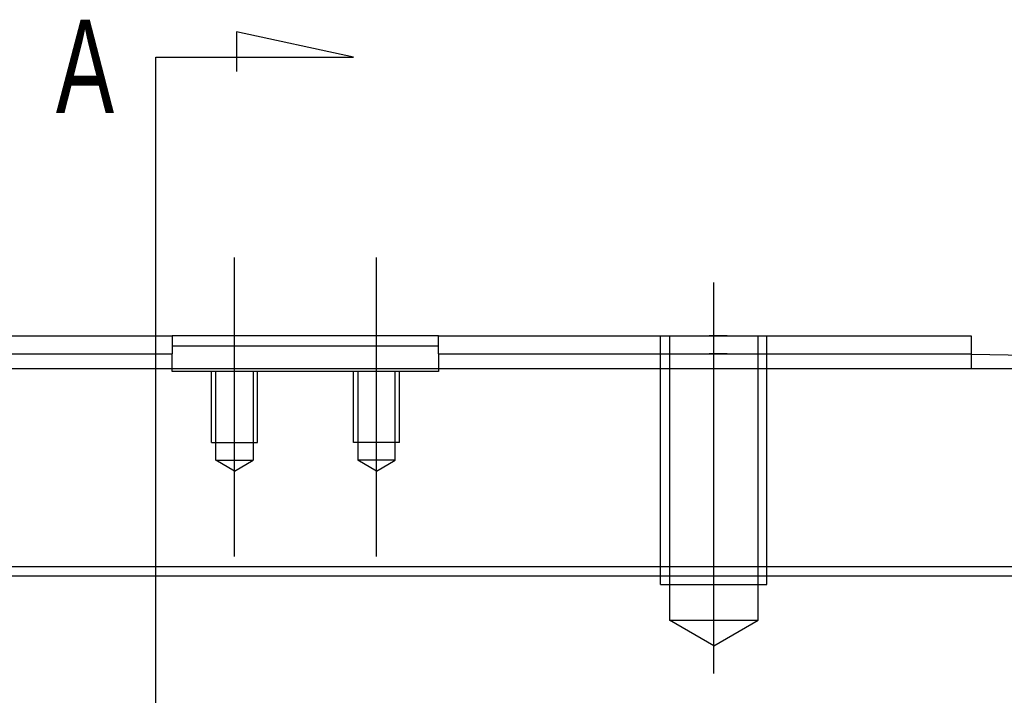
# Model space of a CAD drawing. Header units: millimetres. Extents: x -386 to 3135, y -1989 to 860.
# Tile 545 of 596: x 1701 to 1757, y -559 to -521. Entities that reach past the tile are written whole.
import ezdxf
from ezdxf.lldxf.tags import DXFTag

# ---------------------------------------------------------------- set-up
doc = ezdxf.new("R2010")
doc.units = ezdxf.units.MM
doc.layers.get('0').update_dxf_attribs({"linetype": 'CONTINUOUS'})
doc.styles.add('CHN', font='txt')
tags = doc.linetypes.add('DASHED', pattern=[25.72, 12.86, -12.86]).pattern_tags.tags
tags[6:7] = [DXFTag(74, 4), DXFTag(75, 0), DXFTag(340, '0'), DXFTag(46, 0.0), DXFTag(50, 0.0), DXFTag(44, 0.0), DXFTag(45, 0.0)]
tags[4:5] = [DXFTag(74, 4), DXFTag(75, 0), DXFTag(340, '0'), DXFTag(46, 0.0), DXFTag(50, 0.0), DXFTag(44, 0.0), DXFTag(45, 0.0)]

msp = doc.modelspace()

# ---------------------------------------------------------------- linework, layer by layer
for p, q in [((1720.023, -522.859), (1713.436, -521.425)), ((1713.436, -521.425), (1713.436, -523.655)), ((1708.875, -522.859), (1720.023, -522.859)), ((1708.875, -525.495), (1708.875, -522.859)), ((1708.875, -591.97), (1708.875, -525.495)), ((1535.811, -552.051), (2077.811, -552.051))]:
    msp.add_line(p, q)
at = {"ltscale": 0.2}
for p, q in [((1713.311, -550.964), (1713.311, -534.139)), ((1721.311, -550.964), (1721.311, -534.139)), ((1740.311, -557.551), (1740.311, -535.551))]:
    msp.add_line(p, q, dxfattribs=at)
at = {"linetype": 'Continuous'}
for p, q in [((1709.561, -538.551), (1709.811, -538.551)), ((1724.811, -538.551), (1709.811, -538.551)), ((1709.811, -538.551), (1709.811, -539.551)), ((1724.811, -538.551), (1754.811, -538.551)), ((1724.811, -539.551), (1724.811, -538.551)), ((1754.811, -538.551), (1754.811, -539.551)), ((1709.811, -539.101), (1712.811, -539.101)), ((1712.811, -539.101), (1721.811, -539.101)), ((1721.811, -539.101), (1724.811, -539.101)), ((1709.561, -539.551), (1709.811, -539.551)), ((1709.811, -540.401), (1709.811, -539.551)), ((1724.811, -539.551), (1754.811, -539.551)), ((1724.811, -539.551), (1724.811, -540.401)), ((1754.811, -539.551), (1754.811, -540.401)), ((1768.061, -539.832), (1754.811, -539.601)), ((1768.061, -540.401), (1666.561, -540.401)), ((1886.986, -551.551), (1623.811, -551.551))]:
    msp.add_line(p, q, dxfattribs=at)
at = {"linetype": 'DASHED', "ltscale": 0.1}
for p, q in [((1737.311, -552.551), (1737.311, -538.551)), ((1737.811, -538.551), (1737.811, -554.551)), ((1742.811, -554.551), (1742.811, -538.551)), ((1743.311, -552.551), (1743.311, -538.551)), ((1712.011, -544.551), (1712.011, -540.551)), ((1712.256, -545.551), (1712.256, -540.551)), ((1714.366, -540.551), (1714.366, -545.551)), ((1714.611, -544.551), (1714.611, -540.551)), ((1720.011, -544.551), (1720.011, -540.551)), ((1720.256, -540.551), (1720.256, -545.551)), ((1722.366, -545.551), (1722.366, -540.551)), ((1722.611, -544.551), (1722.611, -540.551)), ((1712.011, -544.551), (1714.611, -544.551)), ((1722.611, -544.551), (1720.011, -544.551)), ((1712.256, -545.551), (1714.366, -545.551)), ((1713.311, -546.16), (1712.256, -545.551)), ((1713.311, -546.16), (1714.366, -545.551)), ((1722.366, -545.551), (1720.256, -545.551)), ((1721.311, -546.16), (1720.256, -545.551)), ((1721.311, -546.16), (1722.366, -545.551)), ((1737.311, -552.551), (1743.311, -552.551)), ((1737.811, -554.551), (1742.811, -554.551)), ((1740.311, -555.994), (1737.811, -554.551)), ((1740.311, -555.994), (1742.811, -554.551))]:
    msp.add_line(p, q, dxfattribs=at)
at = {"linetype": 'DASHED'}
for p, q in [((1709.811, -540.551), (1709.811, -540.401)), ((1724.811, -540.551), (1709.811, -540.551)), ((1724.811, -540.401), (1724.811, -540.551))]:
    msp.add_line(p, q, dxfattribs=at)
at = {"linetype": 'Continuous'}
for points in [[(1694.561, -538.551), (1709.561, -538.551)], [(1694.561, -539.551), (1709.561, -539.551)]]:
    msp.add_open_spline(points, degree=1, dxfattribs=at)
at = {"linetype": 'DASHED', "ltscale": 0.1}
for points in [[(1741.061, -538.551), (1740.061, -538.551)], [(1741.061, -539.551), (1740.061, -539.551)]]:
    msp.add_open_spline(points, degree=1, dxfattribs=at)

# ---------------------------------------------------------------- texts
at = {"style": 'CHN', "width": 0.7}
msp.add_text('A', height=5.25, dxfattribs=at).set_placement((1703.254, -525.995))

doc.saveas('drawing.dxf')
